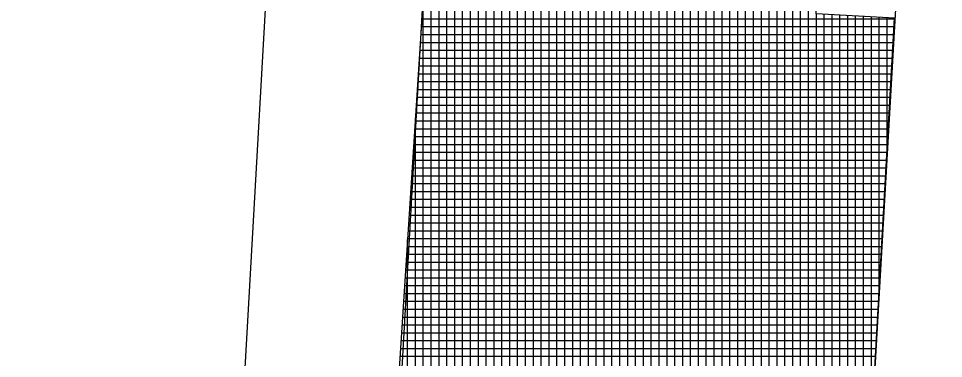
# Model space of a CAD drawing. Extents: x -565346 to -564154, y -1097386 to -1095620.
# Drawn here: x -564307.09 to -564283.56, y -1097149.85 to -1097141.18 of the extents above; entities that cross this region are included whole.
import ezdxf

# ---------------------------------------------------------------- set-up
doc = ezdxf.new("R2010")
doc.units = 0
for name, color, linetype in [('Vrstva 1', 7, 'Continuous'), ('Vrstva 13', 7, 'Continuous'), ('Vrstva 43', 7, 'Continuous')]:
    doc.layers.add(name, color=color, linetype=linetype)

msp = doc.modelspace()

# ---------------------------------------------------------------- linework, layer by layer
at = {"layer": 'Vrstva 1'}
for p, q in [((-564296.48, -1097064.53), (-564302.81, -1097176.11)), ((-564307.09, -1097322.09), (-564296.5, -1097135.53))]:
    msp.add_line(p, q, dxfattribs=at)
at = {"layer": 'Vrstva 13'}
msp.add_line((-564284.61, -1097137.94), (-564287.03, -1097180.53), dxfattribs=at)
at = {"layer": 'Vrstva 43'}
for p, q in [((-564286.99, -1097151.064), (-564286.99, -1097012.229)), ((-564287.19, -1097151.053), (-564287.19, -1097015.748)), ((-564287.39, -1097151.606), (-564287.39, -1097019.268)), ((-564287.59, -1097155.126), (-564287.59, -1097022.788)), ((-564287.79, -1097158.646), (-564287.79, -1097026.308)), ((-564287.99, -1097162.166), (-564287.99, -1097029.828)), ((-564288.19, -1097165.686), (-564288.19, -1097033.348)), ((-564288.39, -1097169.206), (-564288.39, -1097036.868)), ((-564288.59, -1097172.726), (-564288.59, -1097040.388)), ((-564288.79, -1097176.246), (-564288.79, -1097043.908)), ((-564288.99, -1097179.766), (-564288.99, -1097047.427)), ((-564289.19, -1097183.288), (-564289.19, -1097050.947)), ((-564289.39, -1097186.812), (-564289.39, -1097054.467)), ((-564289.59, -1097190.335), (-564289.59, -1097057.987)), ((-564289.79, -1097193.858), (-564289.79, -1097061.507)), ((-564289.99, -1097197.382), (-564289.99, -1097065.027)), ((-564290.19, -1097200.905), (-564290.19, -1097068.547)), ((-564290.39, -1097204.428), (-564290.39, -1097072.067)), ((-564290.59, -1097207.951), (-564290.59, -1097075.587)), ((-564290.79, -1097211.475), (-564290.79, -1097079.106)), ((-564290.99, -1097214.998), (-564290.99, -1097082.626)), ((-564291.19, -1097218.521), (-564291.19, -1097086.146)), ((-564291.39, -1097222.044), (-564291.39, -1097089.666)), ((-564291.59, -1097225.568), (-564291.59, -1097093.186)), ((-564291.79, -1097229.091), (-564291.79, -1097096.706)), ((-564291.99, -1097232.614), (-564291.99, -1097100.226)), ((-564292.19, -1097236.137), (-564292.19, -1097103.746)), ((-564292.39, -1097239.661), (-564292.39, -1097107.266)), ((-564292.59, -1097243.184), (-564292.59, -1097110.785)), ((-564292.79, -1097246.707), (-564292.79, -1097114.305)), ((-564292.99, -1097250.23), (-564292.99, -1097117.825)), ((-564293.19, -1097253.754), (-564293.19, -1097121.345)), ((-564293.39, -1097257.278), (-564293.39, -1097124.865)), ((-564293.59, -1097260.802), (-564293.59, -1097128.385)), ((-564293.79, -1097264.325), (-564293.79, -1097131.905)), ((-564293.99, -1097267.849), (-564293.99, -1097135.425)), ((-564294.19, -1097271.373), (-564294.19, -1097138.944)), ((-564296.59, -1097150.445), (-564296.59, -1097140.503)), ((-564296.39, -1097150.463), (-564296.39, -1097140.515)), ((-564296.19, -1097150.48), (-564296.19, -1097140.526)), ((-564295.99, -1097150.498), (-564295.99, -1097140.537)), ((-564296.79, -1097150.427), (-564296.79, -1097140.621)), ((-564295.79, -1097150.516), (-564295.79, -1097140.549)), ((-564295.59, -1097150.534), (-564295.59, -1097140.56)), ((-564295.39, -1097150.552), (-564295.39, -1097140.571)), ((-564295.19, -1097150.57), (-564295.19, -1097140.583)), ((-564294.99, -1097150.588), (-564294.99, -1097140.594)), ((-564294.79, -1097150.606), (-564294.79, -1097140.605)), ((-564294.59, -1097150.624), (-564294.59, -1097140.617)), ((-564294.39, -1097150.642), (-564294.39, -1097140.628)), ((-564296.827, -1097141.19), (-564284.799, -1097141.19)), ((-564286.79, -1097151.075), (-564286.79, -1097141.059)), ((-564286.59, -1097151.087), (-564286.59, -1097141.07)), ((-564286.39, -1097151.098), (-564286.39, -1097141.082)), ((-564286.19, -1097151.109), (-564286.19, -1097141.093)), ((-564285.99, -1097151.121), (-564285.99, -1097141.105)), ((-564285.79, -1097151.132), (-564285.79, -1097141.116)), ((-564285.59, -1097151.143), (-564285.59, -1097141.127)), ((-564285.39, -1097151.155), (-564285.39, -1097141.139)), ((-564285.19, -1097148.083), (-564285.19, -1097141.15)), ((-564284.99, -1097144.559), (-564284.99, -1097141.161)), ((-564296.84, -1097141.39), (-564284.81, -1097141.39)), ((-564296.853, -1097141.59), (-564284.822, -1097141.59)), ((-564296.866, -1097141.79), (-564284.833, -1097141.79)), ((-564296.891, -1097142.19), (-564284.856, -1097142.19)), ((-564296.878, -1097141.99), (-564284.844, -1097141.99)), ((-564296.904, -1097142.39), (-564284.867, -1097142.39)), ((-564296.917, -1097142.59), (-564284.878, -1097142.59)), ((-564296.93, -1097142.79), (-564284.89, -1097142.79)), ((-564296.943, -1097142.99), (-564284.901, -1097142.99)), ((-564296.956, -1097143.19), (-564284.912, -1097143.19)), ((-564296.982, -1097143.59), (-564284.935, -1097143.59)), ((-564296.969, -1097143.39), (-564284.924, -1097143.39)), ((-564296.995, -1097143.79), (-564284.946, -1097143.79)), ((-564296.99, -1097150.409), (-564296.99, -1097143.716)), ((-564297.008, -1097143.99), (-564284.958, -1097143.99)), ((-564297.021, -1097144.19), (-564284.969, -1097144.19)), ((-564297.034, -1097144.39), (-564284.98, -1097144.39)), ((-564297.046, -1097144.59), (-564284.992, -1097144.59)), ((-564297.072, -1097144.99), (-564285.014, -1097144.99)), ((-564297.059, -1097144.79), (-564285.003, -1097144.79)), ((-564297.085, -1097145.19), (-564285.026, -1097145.19)), ((-564297.098, -1097145.39), (-564285.037, -1097145.39)), ((-564297.111, -1097145.59), (-564285.049, -1097145.59)), ((-564297.124, -1097145.79), (-564285.06, -1097145.79)), ((-564297.15, -1097146.19), (-564285.083, -1097146.19)), ((-564297.137, -1097145.99), (-564285.071, -1097145.99)), ((-564297.163, -1097146.39), (-564285.094, -1097146.39)), ((-564297.176, -1097146.59), (-564285.105, -1097146.59)), ((-564297.19, -1097150.391), (-564297.19, -1097146.811)), ((-564297.189, -1097146.79), (-564285.117, -1097146.79)), ((-564297.202, -1097146.99), (-564285.128, -1097146.99)), ((-564297.215, -1097147.19), (-564285.139, -1097147.19)), ((-564297.24, -1097147.59), (-564285.162, -1097147.59)), ((-564297.227, -1097147.39), (-564285.151, -1097147.39)), ((-564297.253, -1097147.79), (-564285.173, -1097147.79)), ((-564297.266, -1097147.99), (-564285.185, -1097147.99)), ((-564297.279, -1097148.19), (-564285.196, -1097148.19)), ((-564297.292, -1097148.39), (-564285.207, -1097148.39)), ((-564297.305, -1097148.59), (-564285.219, -1097148.59)), ((-564297.331, -1097148.99), (-564285.241, -1097148.99)), ((-564297.318, -1097148.79), (-564285.23, -1097148.79)), ((-564297.344, -1097149.19), (-564285.253, -1097149.19)), ((-564297.357, -1097149.39), (-564285.264, -1097149.39)), ((-564297.37, -1097149.59), (-564285.276, -1097149.59)), ((-564297.383, -1097149.79), (-564285.287, -1097149.79))]:
    msp.add_line(p, q, dxfattribs=at)
msp.add_lwpolyline([(-564283.37, -1096906.18), (-564284.87, -1096930.83), (-564282.373, -1096930.972), (-564294.286, -1097140.634), (-564296.782, -1097140.492), (-564297.42, -1097150.37), (-564294.347, -1097150.646), (-564303.226, -1097307.04), (-564304.096, -1097322.37), (-564304.399, -1097332.838), (-564302.848, -1097333.175), (-564297.082, -1097322.329), (-564293.197, -1097253.877), (-564289.027, -1097180.417), (-564287.358, -1097151.043), (-564285.364, -1097151.156), (-564284.798, -1097141.172), (-564286.791, -1097141.059), (-564274.888, -1096931.397), (-564272.899, -1096931.51), (-564271.475, -1096906.55)], dxfattribs=at)

doc.saveas('drawing.dxf')
